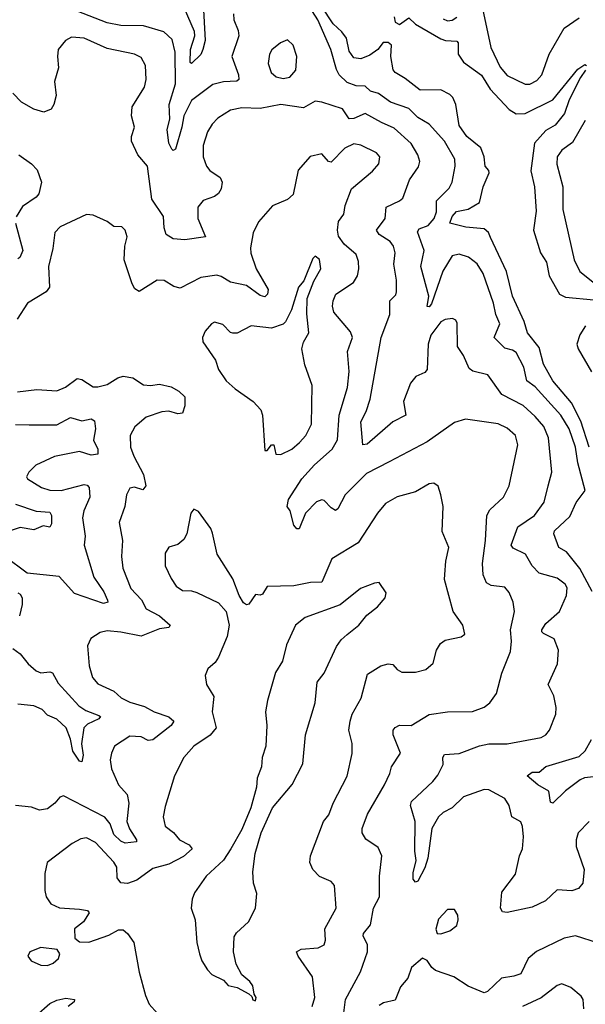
# Model space of a CAD drawing. Extents: x 1771496 to 1971148, y 471553 to 643630.
# Tile 599 of 656: x 1897163 to 1899638, y 603645 to 607956. Entities that reach past the tile are written whole.
import ezdxf

# ---------------------------------------------------------------- set-up
doc = ezdxf.new("R2010")
doc.units = 0

msp = doc.modelspace()

# ---------------------------------------------------------------- linework, layer by layer
at = {"layer": '0CON10XD'}
for points in [[(1899667.6, 605452.4), (1899613.5, 605553.5), (1899555, 605625.5), (1899521.5, 605645), (1899499.2, 605705), (1899502.6, 605717.4), (1899569.5, 605780.5), (1899598.3, 605841.7), (1899636.6, 605895), (1899605.2, 606015), (1899594.8, 606085), (1899566.7, 606165), (1899531, 606225), (1899418.1, 606348.1), (1899382.2, 606375), (1899369.1, 606435), (1899335, 606498.6), (1899319.3, 606509.3), (1899285, 606518.5), (1899238.9, 606565), (1899262.9, 606625), (1899245.4, 606665.4), (1899235.5, 606714.5), (1899190.9, 606845), (1899165, 606886.9), (1899126.6, 606916.6), (1899085, 606928.8), (1899055, 606921.8), (1899014.2, 606855), (1898965, 606711.9), (1898955, 606699.5), (1898945, 606700), (1898952.9, 606745), (1898917.9, 606875), (1898931.9, 606945), (1898903, 607027), (1898910, 607040), (1898950, 607055), (1898976.7, 607085), (1898986, 607115), (1898986.6, 607163.4), (1899041.3, 607218.7), (1899055.3, 607244.7), (1899068.8, 607315), (1899066.6, 607345), (1899022, 607425), (1898955, 607499.2), (1898905, 607528), (1898865, 607567.8), (1898784.8, 607594.8), (1898733.3, 607633.3), (1898697.4, 607642.6), (1898675, 607665.4), (1898635, 607666.4), (1898595, 607680.8), (1898560.8, 607715), (1898548.3, 607738.3), (1898524.8, 607825), (1898467.1, 607955), (1898405, 608054.7)], [(1898098.7, 607981.3), (1898099.5, 607955), (1898118.5, 607908.5), (1898121.8, 607885), (1898091.5, 607795), (1898120.8, 607715), (1898121.9, 607695), (1898113.4, 607686.6), (1898055, 607684.6), (1898007.5, 607672.5), (1897915, 607602), (1897881.2, 607535), (1897872.9, 607485), (1897845, 607388.8), (1897835, 607383.8), (1897828.9, 607388.9), (1897815.6, 607415), (1897808.8, 607475), (1897819.2, 607520.8), (1897816.9, 607585), (1897844.8, 607675), (1897843.7, 607813.7), (1897829.9, 607869.9), (1897793.8, 607903.8), (1897705, 607929.3), (1897605, 607931.2), (1897545, 607942.9), (1897415, 607994.3)], [(1897966.1, 608025), (1897974.2, 607865), (1897964.7, 607825), (1897955, 607803.4), (1897915, 607764.6), (1897908.3, 607768.3), (1897910, 607825), (1897928.9, 607885), (1897927, 607905), (1897883.3, 608005)], [(1899655.2, 606085), (1899618.5, 606198.5), (1899577.9, 606277.9), (1899495, 606374.6), (1899455, 606447.8), (1899435, 606520.5), (1899384.2, 606585), (1899370.7, 606635), (1899319.6, 606745), (1899293, 606853), (1899222.3, 607002.3), (1899213.7, 607025), (1899195, 607041), (1899115, 607047.9), (1899044.6, 607064.6), (1899055.8, 607095), (1899074.1, 607115.9), (1899125, 607127), (1899175.3, 607155), (1899190.3, 607225), (1899217.1, 607285), (1899215.8, 607295.8), (1899200, 607315), (1899195.3, 607355.3), (1899180.9, 607395), (1899119.2, 607445), (1899085, 607492.9), (1899071.5, 607585), (1899057.8, 607615), (1899045, 607628.1), (1899005, 607648.5), (1898915, 607647.3), (1898849.4, 607699.4), (1898805.7, 607725), (1898797.4, 607737.4), (1898787.3, 607795), (1898789, 607845), (1898775, 607857), (1898753, 607857), (1898730.3, 607825), (1898695, 607800.7), (1898655, 607785.5), (1898625, 607788.8), (1898605, 607818.6), (1898592.1, 607875), (1898572.5, 607902.5), (1898535, 607938.5), (1898484, 608015)], [(1899187.5, 608005), (1899224.2, 607835), (1899265, 607748.9), (1899295, 607712.2), (1899375, 607673.5), (1899395, 607673.5), (1899425, 607689.5), (1899447.9, 607715), (1899479.1, 607805), (1899545, 607918.6), (1899611.4, 607965)], [(1898801, 607969), (1898805.3, 607945), (1898825, 607935.6), (1898865, 607964.6), (1898895, 607937.2), (1899005, 607871.8), (1899025.2, 607865.2), (1899075, 607862.7), (1899080.8, 607855), (1899080.8, 607805), (1899105, 607770.6), (1899183, 607713), (1899221.8, 607651.8), (1899305, 607563.3), (1899335, 607543.7), (1899374.8, 607545.2), (1899495.3, 607605), (1899605, 607740), (1899635, 607760), (1899643.3, 607755)], [(1899015, 607959.6), (1899035, 607951.8), (1899055, 607954), (1899075, 607966.9)], [(1899655, 604444.4), (1899606.7, 604395), (1899597.5, 604365), (1899597.5, 604335), (1899633.1, 604235), (1899627.1, 604175), (1899607.6, 604152.4), (1899578.1, 604141.9), (1899515, 604145.8), (1899463, 604097), (1899405, 604070), (1899295, 604046.7), (1899275, 604050), (1899266.2, 604065), (1899271.8, 604135), (1899332.7, 604215), (1899349.6, 604295), (1899362.5, 604325), (1899367.4, 604377.4), (1899363.3, 604423.3), (1899355, 604443.3), (1899315.6, 604465.6), (1899304.5, 604515), (1899285.3, 604545.3), (1899215, 604584.4), (1899195, 604585.3), (1899105, 604553.8), (1899055.4, 604504.6), (1899015, 604484.3), (1898995, 604466), (1898966.2, 604415), (1898948.4, 604285), (1898935, 604242), (1898905, 604184.2), (1898895, 604180), (1898885, 604192.5), (1898885, 604220), (1898897.5, 604275), (1898891.8, 604315), (1898893.2, 604445), (1898872.5, 604515), (1898877, 604533), (1898970.4, 604619.6), (1898992.7, 604647.3), (1899016.2, 604695), (1899014.7, 604725.3), (1899021.8, 604738.2), (1899085, 604742.9), (1899175, 604776.7), (1899215, 604784.8), (1899295, 604785.8), (1899445, 604812.2), (1899465, 604824.4), (1899481.1, 604845), (1899509.1, 604915), (1899510, 604945), (1899499.2, 604995), (1899475.5, 605045), (1899515.5, 605135), (1899520.6, 605195), (1899500.8, 605245), (1899455, 605268.1), (1899447.1, 605275), (1899446.7, 605285), (1899465, 605311.8), (1899525.4, 605365), (1899555.4, 605435), (1899558.1, 605468.1), (1899550, 605485), (1899515, 605510), (1899435, 605532.2), (1899405, 605564.3), (1899375.3, 605615.3), (1899321.5, 605641.5), (1899313.2, 605655), (1899343.1, 605735), (1899415.4, 605785), (1899457.2, 605842.8), (1899474.6, 605915), (1899491.5, 605975), (1899476.6, 606125), (1899455.8, 606175), (1899418.9, 606218.9), (1899365, 606266.1), (1899272.9, 606315), (1899210.5, 606400.5), (1899145, 606417.5), (1899128.9, 606428.9), (1899104.5, 606485), (1899078.8, 606525), (1899077.4, 606627.4), (1899070.5, 606640.5), (1899057.1, 606647.1), (1899025, 606643.6), (1899005, 606632.9), (1898961.3, 606575), (1898949.7, 606535), (1898946, 606424), (1898935, 606410.6), (1898896.3, 606393.6), (1898872.1, 606365), (1898841.8, 606285), (1898852.7, 606225), (1898794.8, 606195.2), (1898682.6, 606097.4), (1898664.2, 606095), (1898655.8, 606195), (1898678.9, 606241.1), (1898696.1, 606293.9), (1898744.8, 606565), (1898782.2, 606665), (1898782.2, 606725), (1898808.3, 606751.7), (1898811.9, 606765), (1898811.8, 606815), (1898800.3, 606885), (1898805.4, 606935), (1898798.9, 606965), (1898784.5, 606985), (1898735.2, 607015.2), (1898723.6, 607035), (1898761.8, 607085), (1898765.6, 607135), (1898825, 607162.5), (1898838.9, 607175), (1898868.8, 607255), (1898907.5, 607312.5), (1898913.8, 607335), (1898905.5, 607365), (1898875, 607413.8), (1898801.1, 607481.1), (1898746, 607506), (1898675, 607545.2), (1898625, 607523.8), (1898605, 607522.5), (1898575.2, 607565.2), (1898485, 607595.7), (1898455, 607600), (1898405, 607570), (1898305, 607585.4), (1898215, 607567.7), (1898135, 607570.5), (1898085, 607560), (1898030, 607525), (1898005, 607499.1), (1897984.1, 607465), (1897965.4, 607405), (1897965.4, 607355), (1897979.6, 607315), (1897995, 607296.4), (1898039.4, 607265), (1898049.1, 607245), (1898044.6, 607215), (1898032.5, 607195), (1898015, 607182.3), (1897965.9, 607164.1), (1897942.3, 607135), (1897942.4, 607085), (1897975.6, 607005), (1897885, 606992.5), (1897835, 606996.9), (1897804.4, 607015), (1897794.6, 607045.4), (1897791.5, 607095), (1897740.9, 607170.9), (1897722.7, 607315), (1897680, 607365), (1897652.1, 607425), (1897651.5, 607445), (1897664.5, 607485), (1897652.5, 607535), (1897654.6, 607575), (1897708.7, 607661.3), (1897716, 607695), (1897712.9, 607755), (1897695, 607791.4), (1897665.3, 607805.3), (1897545, 607830), (1897445, 607875.4), (1897390.2, 607879.8), (1897364, 607865), (1897331.4, 607825), (1897327.8, 607795), (1897333.1, 607745), (1897314.6, 607685), (1897323.1, 607625), (1897312, 607585), (1897300, 607565), (1897268.2, 607551.8), (1897224.4, 607565), (1897170.9, 607595), (1897132.5, 607635)], [(1898315, 607698.9), (1898345, 607704.2), (1898370.8, 607735), (1898375.7, 607795), (1898360, 607845), (1898335, 607868), (1898303.8, 607855), (1898265.4, 607824.6), (1898255.5, 607805), (1898250, 607765), (1898263.5, 607725), (1898285, 607705.6), (1898315, 607698.9)], [(1899638.8, 607735), (1899616.4, 607703.6), (1899566.6, 607605), (1899546, 607545), (1899505.2, 607494.8), (1899465, 607470.7), (1899415.8, 607415), (1899399.4, 607295), (1899415.9, 607225), (1899422.2, 607117.8), (1899411.5, 607035), (1899441.8, 606935), (1899468, 606895), (1899479.3, 606835), (1899524.3, 606754.3), (1899551.1, 606741.1), (1899675, 606729.1)], [(1899637.7, 607515), (1899581.5, 607418.5), (1899535, 607384.4), (1899514.7, 607355.3), (1899512.9, 607322.9), (1899539.3, 607225), (1899539.7, 607125), (1899588.4, 606905), (1899613, 606853), (1899685, 606796.5)], [(1898579.6, 603595), (1898589.1, 603665), (1898653.7, 603786.3), (1898684.2, 603875), (1898685.3, 603905), (1898665.7, 603944.3), (1898667.3, 603955), (1898697.3, 603992.7), (1898711.1, 604065), (1898737.1, 604115), (1898736.7, 604205), (1898747.1, 604295), (1898730.6, 604330.6), (1898677.1, 604367.1), (1898661.9, 604395), (1898661.4, 604415), (1898685, 604477.5), (1898758.9, 604605), (1898782.2, 604655), (1898789.2, 604685), (1898829.4, 604745), (1898796.8, 604825), (1898796.8, 604845), (1898805, 604856.6), (1898825, 604867.2), (1898875, 604865.7), (1898955, 604914.2), (1899035, 604924.6), (1899143.4, 604926.6), (1899195, 604945.8), (1899219.2, 604965), (1899248.6, 605005), (1899272, 605095), (1899310.9, 605189.1), (1899314.6, 605235), (1899309.6, 605285), (1899328.2, 605365), (1899322.5, 605405), (1899305, 605448), (1899285, 605471.9), (1899225, 605478.2), (1899205, 605490.8), (1899190.8, 605525), (1899188.4, 605575), (1899201.5, 605675), (1899206.9, 605785), (1899219.7, 605810.3), (1899279.4, 605865), (1899304.5, 605915), (1899341.8, 606095), (1899331.8, 606135), (1899295, 606167.3), (1899255.8, 606185.8), (1899113.3, 606206.7), (1899065, 606191.8), (1898945, 606107.3), (1898780.1, 606019.9), (1898680.4, 605969.6), (1898586.2, 605875), (1898555, 605814.3), (1898545, 605807.1), (1898525, 605818.1), (1898495, 605851.4), (1898484.2, 605854.2), (1898461.9, 605845), (1898413.1, 605795), (1898385, 605726), (1898375, 605726.2), (1898362.8, 605742.8), (1898346.9, 605805), (1898332.9, 605825), (1898339.2, 605855), (1898397.6, 605945), (1898453.1, 606006.9), (1898530.7, 606075), (1898553.7, 606116.4), (1898560.8, 606225), (1898597.5, 606345), (1898603.9, 606415), (1898597.2, 606502.8), (1898618.9, 606565), (1898609.8, 606589.8), (1898537.9, 606675), (1898532.1, 606702.1), (1898534.7, 606725), (1898546, 606754), (1898623.3, 606805), (1898641.5, 606835), (1898647.3, 606865), (1898645, 606897.5), (1898635, 606927.5), (1898583, 606973), (1898558.1, 607008.1), (1898552.8, 607035), (1898557.3, 607072.7), (1898581.1, 607105), (1898587.4, 607142.6), (1898614, 607215), (1898707.2, 607292.8), (1898734.3, 607325), (1898739.2, 607355), (1898723.6, 607373.6), (1898655, 607407.3), (1898625, 607412.3), (1898585, 607393.8), (1898525, 607332.7), (1898514.6, 607334.6), (1898485, 607369.2), (1898433.1, 607356.9), (1898382, 607298), (1898359.8, 607190.2), (1898335, 607168.9), (1898268.7, 607141.3), (1898208.3, 607071.7), (1898185, 607023.3), (1898172.7, 606957.3), (1898174.1, 606934.1), (1898198.2, 606865), (1898250.4, 606775), (1898246.4, 606753.6), (1898235, 606742.2), (1898215, 606747.8), (1898155, 606791.6), (1898085, 606807.5), (1898045, 606831.8), (1898025, 606837.3), (1897955, 606826.7), (1897865, 606781.1), (1897837.6, 606787.6), (1897795, 606814.5), (1897765, 606815.4), (1897685, 606766.2), (1897667.3, 606777.3), (1897655, 606800), (1897620.6, 606905), (1897622.9, 606965), (1897632.5, 607005), (1897623.8, 607035), (1897609.2, 607049.2), (1897575, 607050), (1897545, 607072), (1897485, 607100.6), (1897455, 607103.5), (1897340.2, 607049.8), (1897316.5, 607025), (1897308.5, 606955), (1897288.9, 606875), (1897293.6, 606785), (1897279.4, 606765), (1897197.1, 606715), (1897151.9, 606645)], [(1897159.2, 607365), (1897214.6, 607325), (1897239, 607299), (1897258.5, 607245), (1897246.7, 607193.3), (1897235, 607178.9), (1897175, 607138.9), (1897147.1, 607092.9)], [(1897144.6, 607065), (1897176.9, 606945), (1897164.2, 606915), (1897155, 606909.5)], [(1898305, 606051.9), (1898352.9, 606075), (1898387.3, 606105), (1898414.6, 606135), (1898439.3, 606185), (1898442.9, 606355), (1898410, 606445), (1898397.3, 606515), (1898405, 606544.2), (1898428.5, 606585), (1898418.8, 606668.8), (1898420, 606735), (1898449.4, 606810.6), (1898480, 606865), (1898475, 606905.7), (1898455, 606920.6), (1898445, 606910.8), (1898406.8, 606813.2), (1898382.2, 606785), (1898352.5, 606685), (1898326.5, 606633.5), (1898315, 606622.5), (1898265, 606605.5), (1898175, 606615.6), (1898115, 606584), (1898095, 606583.8), (1898085, 606586.7), (1898052.1, 606622.1), (1898015, 606631.4), (1898002.5, 606625), (1897975, 606592), (1897962.5, 606565), (1897963.8, 606545), (1898019.2, 606465), (1898032.9, 606425), (1898066.7, 606375), (1898105, 606339.1), (1898183.9, 606283.9), (1898217.3, 606247.3), (1898224.6, 606224.6), (1898235, 606070), (1898245, 606070), (1898265, 606094), (1898275, 606093.8), (1898284.2, 606054.2), (1898305, 606051.9)], [(1899638.1, 606615), (1899613.5, 606576.5), (1899600.8, 606535), (1899606.6, 606515), (1899664, 606414)], [(1897153.7, 606326.3), (1897237.2, 606337.2), (1897325, 606331.2), (1897363, 606347), (1897415, 606384.6), (1897435, 606380.4), (1897485, 606348.6), (1897505, 606348.1), (1897545, 606358.5), (1897591.9, 606388.1), (1897615.4, 606394.6), (1897657.3, 606387.3), (1897705, 606357.1), (1897735, 606354.7), (1897775, 606360.9), (1897825, 606347.9), (1897859.6, 606329.6), (1897885.6, 606305), (1897885.8, 606265), (1897875, 606233.8), (1897855, 606230.5), (1897815, 606242.5), (1897785, 606238.8), (1897716.7, 606215), (1897666.8, 606173.2), (1897646.2, 606135), (1897648.2, 606085), (1897662.5, 606045), (1897705.3, 605965), (1897715.4, 605915), (1897701.9, 605898.1), (1897665, 605909.1), (1897645, 605905.4), (1897629.6, 605875), (1897623.3, 605825), (1897597.9, 605755), (1897613.3, 605675), (1897608.8, 605605), (1897614.2, 605555), (1897649.7, 605465), (1897696.4, 605416.4), (1897715.8, 605375.8), (1897775, 605346.4), (1897820.6, 605305), (1897815.8, 605294.2), (1897775, 605289.4), (1897695, 605256.5), (1897605, 605274.8), (1897545, 605280), (1897515, 605272), (1897473.6, 605246.4), (1897459.4, 605215), (1897467.4, 605127.4), (1897482, 605075), (1897505, 605047.5), (1897575, 605016.4), (1897607.2, 604987.2), (1897645, 604967.3), (1897709, 604949), (1897750.8, 604925), (1897815, 604903.3), (1897836.9, 604885), (1897825.8, 604865), (1897745, 604802.3), (1897725, 604799.6), (1897695, 604816.1), (1897645, 604819.4), (1897578, 604775), (1897564.2, 604745), (1897558.6, 604715), (1897564.5, 604675), (1897595.9, 604605.9), (1897633.6, 604563.6), (1897640.8, 604525), (1897631.6, 604445), (1897643.2, 604413.2), (1897674, 604365), (1897673.6, 604356.4), (1897625, 604350), (1897605, 604358.4), (1897575, 604388.2), (1897558.6, 604435), (1897535, 604463.8), (1897355, 604557.5), (1897338.3, 604551.7), (1897317.1, 604525), (1897285, 604500.5), (1897250, 604495), (1897215, 604508.2), (1897145, 604514.6)], [(1897145, 606183.7), (1897205, 606182.3), (1897325, 606182.1), (1897385, 606214.4), (1897435, 606199.5), (1897475, 606207.9), (1897490.3, 606200.3), (1897494.5, 606164.5), (1897486.4, 606115), (1897505.5, 606075), (1897505, 606054.2), (1897475, 606049.5), (1897425, 606065.9), (1897315, 606042.9), (1897233.5, 606005), (1897202.2, 605975), (1897192.9, 605955), (1897196.7, 605945), (1897258.3, 605908.3), (1897295, 605895.7), (1897345, 605894.8), (1897445, 605920.8), (1897458.1, 605918.1), (1897467, 605907), (1897469.4, 605865), (1897443.9, 605806.1), (1897437.7, 605775), (1897448.8, 605695), (1897445.5, 605655), (1897487.8, 605515), (1897531.2, 605451.2), (1897546.9, 605415), (1897548.8, 605405), (1897529.6, 605400.4), (1897403.4, 605443.4), (1897335, 605517.3), (1897195, 605532), (1897097.5, 605605)], [(1898442.9, 603635), (1898453.8, 603675), (1898443.3, 603765), (1898381.5, 603855), (1898374.3, 603875), (1898394.7, 603885.3), (1898468.3, 603891.7), (1898495.5, 603904.5), (1898500.6, 603925), (1898497.8, 603975), (1898547.5, 604065), (1898540, 604165), (1898525, 604182.5), (1898475, 604204.3), (1898445, 604234.3), (1898431.8, 604265), (1898435.5, 604295), (1898492.7, 604445), (1898515.2, 604474.8), (1898534.3, 604525.7), (1898595, 604643.3), (1898617.6, 604742.4), (1898616.9, 604786.9), (1898603.3, 604845), (1898608.2, 604885), (1898617.1, 604915), (1898656.2, 604985), (1898685, 605090), (1898743, 605127), (1898775, 605136.2), (1898795, 605133.3), (1898815, 605110), (1898835, 605098.8), (1898895, 605098.5), (1898939.4, 605110.6), (1898971.5, 605138.5), (1898986, 605195), (1899003.8, 605225), (1899025, 605239.2), (1899095, 605254.3), (1899110, 605265), (1899101.9, 605305), (1899059.5, 605365), (1899021.9, 605505), (1899022.9, 605527.1), (1899027.8, 605585), (1899041.1, 605645), (1899011.1, 605715), (1899015.5, 605825), (1899006, 605875), (1898993.6, 605913.6), (1898975, 605926.7), (1898955, 605923.3), (1898895, 605888.1), (1898815, 605867.3), (1898763.1, 605836.9), (1898728.5, 605795), (1898644.5, 605665), (1898528.1, 605595), (1898485, 605493.8), (1898435, 605492.2), (1898362.9, 605477.1), (1898245.5, 605474.5), (1898225, 605441.2), (1898215, 605436), (1898195, 605439.2), (1898165, 605396.7), (1898155, 605393.8), (1898142.7, 605402.7), (1898123.8, 605435), (1898095, 605507.5), (1898026.4, 605616.4), (1898007, 605707), (1897998.7, 605728.7), (1897945, 605803.3), (1897925, 605812.5), (1897911.2, 605795), (1897894.2, 605705), (1897880.6, 605679.4), (1897855, 605658.8), (1897815, 605646.2), (1897799.7, 605620.3), (1897799.1, 605565), (1897825, 605508.8), (1897848, 605475), (1897875, 605456), (1897915, 605455.7), (1897938.6, 605448.6), (1898032.3, 605402.3), (1898066, 605365), (1898080, 605305), (1898070, 605255), (1898032.5, 605165), (1898018.2, 605141.8), (1897986.4, 605113.6), (1897974.5, 605084.5), (1897979.5, 605045), (1898012.2, 604992.2), (1898004.7, 604925.3), (1898022.8, 604855), (1897996.7, 604823.3), (1897924.5, 604775), (1897880.8, 604725), (1897839.5, 604645), (1897799.8, 604510.2), (1897790, 604465), (1897800, 604425), (1897836.2, 604396.2), (1897862.2, 604365), (1897905, 604343.6), (1897917.1, 604325), (1897878.9, 604291.1), (1897815, 604258.7), (1897745, 604239.1), (1897675, 604187.8), (1897635, 604173.3), (1897605, 604176), (1897588.9, 604198.9), (1897587.3, 604245), (1897575, 604266.9), (1897495, 604352.9), (1897455, 604373.1), (1897430.6, 604369.4), (1897391.8, 604348.2), (1897282.9, 604265), (1897272.8, 604217.2), (1897273.6, 604143.6), (1897279.4, 604115), (1897299.2, 604085), (1897337.3, 604067.3), (1897425, 604061.8), (1897460, 604055), (1897467.5, 604045), (1897442, 604005), (1897403.3, 603975), (1897403.8, 603933.8), (1897425, 603917.5), (1897465, 603916.2), (1897553.1, 603946.9), (1897595, 603971.2), (1897615, 603971.2), (1897634.5, 603954.5), (1897662.5, 603915), (1897685.6, 603785), (1897713.7, 603683.6), (1897728.7, 603645), (1897765.3, 603605)], [(1897144.9, 605834.9), (1897235, 605804.1), (1897295, 605799.1), (1897302.3, 605785), (1897301.9, 605748.1), (1897295, 605734), (1897265, 605740), (1897225, 605722.9), (1897165, 605731.8), (1897125, 605718.9)], [(1898195, 603660), (1898197.5, 603675), (1898188.3, 603688.3), (1898182.5, 603725), (1898170, 603745), (1898134.2, 603774.2), (1898110, 603820), (1898097.9, 603875), (1898100.6, 603939.4), (1898112, 603958), (1898164.2, 604005), (1898194.2, 604065), (1898200.3, 604130.3), (1898185.7, 604175), (1898182.9, 604225), (1898192.5, 604305), (1898218.8, 604395), (1898269.2, 604505), (1898355, 604606.7), (1898402.4, 604697.6), (1898413.1, 604825), (1898456.2, 604965), (1898464.5, 605055), (1898495.4, 605094.6), (1898548.3, 605211.7), (1898568.9, 605241.1), (1898595, 605263.5), (1898646, 605305), (1898682, 605348), (1898728, 605385), (1898762.5, 605425), (1898767, 605447), (1898735, 605491.2), (1898715, 605489.2), (1898654.7, 605465.3), (1898565, 605394.6), (1898411.9, 605338.1), (1898370, 605305), (1898330.7, 605219.3), (1898313, 605147), (1898282.6, 605097.4), (1898246.9, 604975), (1898238, 604925), (1898243.8, 604865), (1898239.4, 604775), (1898224.4, 604725), (1898220.8, 604685), (1898201.4, 604635), (1898198.6, 604595), (1898174.3, 604505), (1898135, 604410), (1898087.1, 604325), (1898054, 604276), (1897978.8, 604205), (1897927.5, 604132.5), (1897917.3, 604105), (1897913.1, 604065), (1897930, 604015), (1897938, 603915), (1897950, 603865), (1897959.2, 603835), (1897984.3, 603795), (1898003.3, 603775), (1898055, 603750), (1898075, 603727.5), (1898115, 603717.5), (1898165, 603690), (1898178.3, 603678.3), (1898183.6, 603663.6), (1898195, 603660)], [(1897155, 605446.2), (1897165, 605440), (1897174.2, 605424.2), (1897173.1, 605395), (1897161.9, 605345)], [(1897132.7, 605202.7), (1897165, 605180), (1897200, 605135), (1897235.6, 605105), (1897255, 605096), (1897295, 605100.4), (1897305.9, 605095.9), (1897331.5, 605051.5), (1897422.2, 604952.2), (1897451.7, 604931.7), (1897509.6, 604909.6), (1897515.8, 604905), (1897508.9, 604895), (1897459.2, 604870.8), (1897443.6, 604855), (1897432.9, 604785), (1897441.1, 604735), (1897435, 604706.7), (1897425, 604710), (1897395, 604752.9), (1897385.7, 604805), (1897365.6, 604855), (1897325, 604893.1), (1897285, 604911.3), (1897261.5, 604935), (1897225, 604951.8), (1897155, 604959.3)], [(1899725, 604646.3), (1899634.3, 604635.7), (1899615, 604628), (1899550.3, 604579.7), (1899495, 604526), (1899485, 604530), (1899477.7, 604577.7), (1899429.4, 604605), (1899383.3, 604645), (1899405, 604661.1), (1899435, 604661.2), (1899464.7, 604685.3), (1899610.7, 604729.3), (1899637.5, 604755), (1899665.3, 604804.7)], [(1899005, 603953.8), (1899045, 603966), (1899075, 603990), (1899082, 604015), (1899080, 604035), (1899065, 604060), (1899035, 604060), (1898995, 604017.5), (1898983.8, 603973.8), (1898990, 603955), (1899005, 603953.8)], [(1899695, 603912.3), (1899595, 603943.8), (1899545, 603933.6), (1899423.5, 603876.5), (1899387.3, 603845), (1899355, 603778.5), (1899325, 603767.7), (1899270.8, 603759.2), (1899209.4, 603700.6), (1899195, 603694.4), (1899125, 603724.6), (1899062.5, 603765), (1898982.1, 603792.1), (1898965.7, 603805), (1898945, 603836.7), (1898925, 603846.7), (1898877.5, 603805), (1898860.4, 603759.6), (1898829.4, 603720.6), (1898805, 603662), (1898755, 603651.1), (1898735, 603640)], [(1897285, 603814.3), (1897310, 603825), (1897333.3, 603845), (1897338.8, 603865), (1897326.7, 603885), (1897255, 603893.8), (1897206.7, 603875), (1897198.8, 603855), (1897213.3, 603835), (1897255, 603816), (1897285, 603814.3)], [(1899631.5, 603625), (1899628.2, 603665), (1899620.2, 603680.2), (1899575, 603718.8), (1899535, 603734.2), (1899515, 603727.1), (1899445, 603672.7), (1899362.9, 603635)], [(1897235, 603596.2), (1897295, 603648.8), (1897325, 603662.8), (1897365, 603671.5), (1897402.5, 603665), (1897401.2, 603655), (1897375, 603634.4)]]:
    msp.add_lwpolyline(points, dxfattribs=at)

doc.saveas('drawing.dxf')
